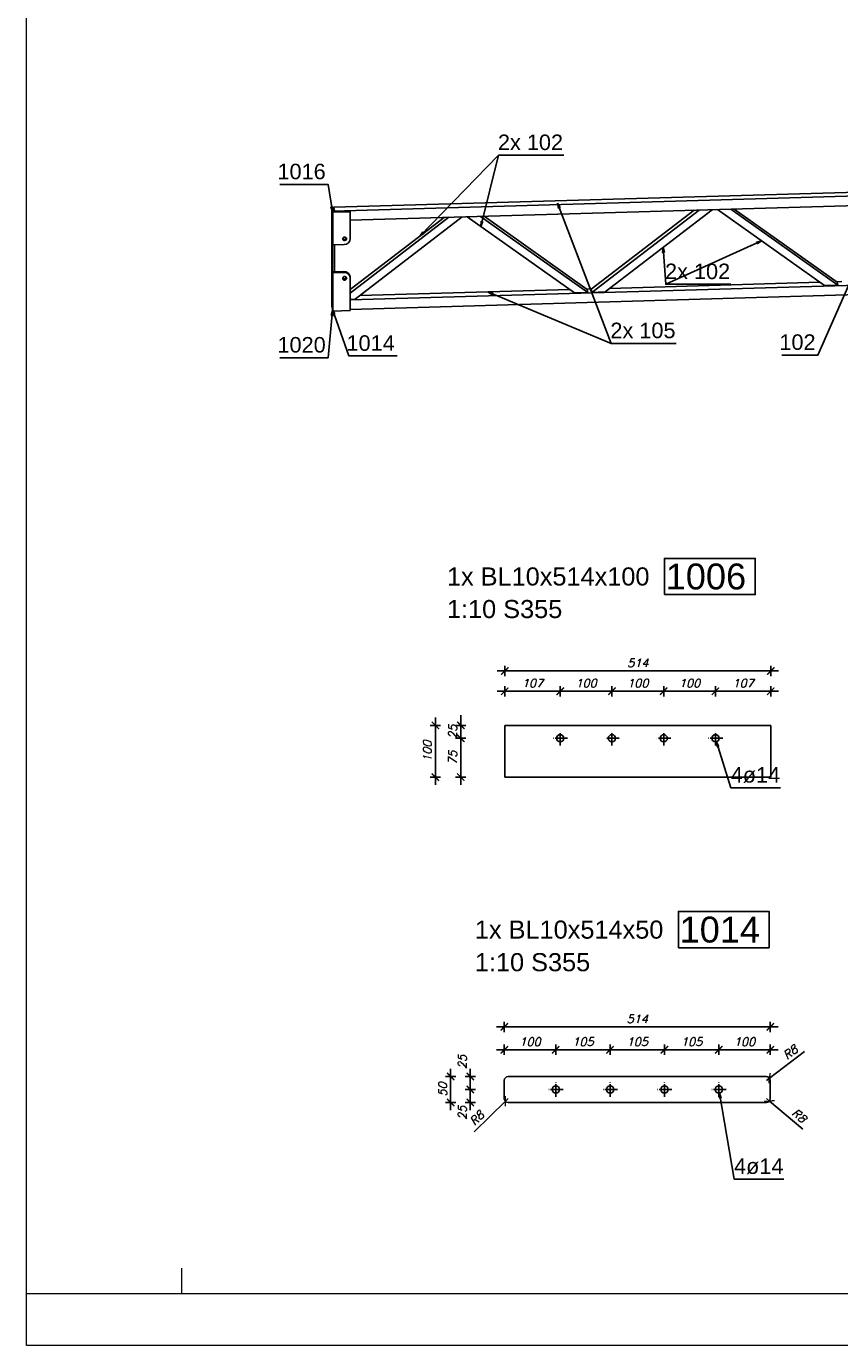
# Model space of a CAD drawing. Header units: millimetres. Extents: x 1814 to 94182, y 11562 to 49454.
# Tile 286 of 656: x 22008 to 22401, y 20272 to 20910. Entities that reach past the tile are written whole.
import ezdxf

# ---------------------------------------------------------------- set-up
doc = ezdxf.new("R2010")
doc.units = ezdxf.units.MM
doc.linetypes.add('ACAD_ISO04W100', pattern=[30, 24, -3, 0, -3])
doc.layers.add('pomoc', color=210, linetype='Continuous', lineweight=9, plot=False)
doc.layers.add('ramka', color=84, linetype='Continuous', lineweight=15)
doc.layers.add('wymiar', color=135, linetype='Continuous', lineweight=9)
doc.styles.add('ARIAL', font='arial.ttf')
doc.styles.add('WYMIARY', font='simplex.shx', dxfattribs={"oblique": 15})
doc.dimstyles.new('1--10', dxfattribs={"dimscale": 25, "dimtxt": 0.16, "dimasz": 0.2, "dimexe": 0.1, "dimexo": 0.1, "dimgap": 0.075, "dimtad": 1, "dimdec": 0, "dimlfac": 4, "dimrnd": 0.01, "dimzin": 9, "dimtxsty": 'WYMIARY', "dimblk": 'ARCHTICK', "dimcen": 0.2, "dimdle": 0.15, "dimadec": 1, "dimazin": 1, "dimtfac": 1, "dimtdec": 0, "dimtix": 1, "dimtmove": 2, "dimatfit": 3, "dimldrblk": 'ARCHTICK', "dimfxl": 0, "dimarcsym": 0})

# ---------------------------------------------------------------- blocks, each defined once
blk = doc.blocks.new('_ARCHTICK')
at = {"color": 0, "linetype": 'ByBlock', "lineweight": -2}
blk.add_solid([(0.4, 0.31), (0.31, 0.4), (-0.31, -0.4), (-0.4, -0.31)], dxfattribs=at)
blk = doc.blocks.new('*D2280')
at = {"layer": 'Defpoints', "color": 0}
for p in [(22265.93, 20588.29), (22239.18, 20571.79), (22265.93, 20569.04)]:
    blk.add_point(p, dxfattribs=at)
at = {"layer": 'wymiar', "color": 0, "lineweight": -2}
for p, q in [((22239.18, 20585.79), (22239.18, 20590.79)), ((22265.93, 20585.79), (22265.93, 20590.79)), ((22235.43, 20588.29), (22269.68, 20588.29))]:
    blk.add_line(p, q, dxfattribs=at)
at = {"layer": 'wymiar', "color": 0, "lineweight": -2, "xscale": 5, "yscale": 5, "zscale": 5, "rotation": 180}
blk.add_blockref('_ARCHTICK', (22239.18, 20588.29), dxfattribs=at)
at = {"layer": 'wymiar', "color": 0, "lineweight": -2, "xscale": 5, "yscale": 5, "zscale": 5}
blk.add_blockref('_ARCHTICK', (22265.93, 20588.29), dxfattribs=at)
at = {"layer": 'wymiar', "color": 0, "insert": (22252.56, 20592.17), "char_height": 4, "attachment_point": 5, "style": 'WYMIARY'}
blk.add_mtext('107', dxfattribs=at)
blk = doc.blocks.new('*D2281')
at = {"layer": 'Defpoints', "color": 0}
for p in [(22290.93, 20588.29), (22265.93, 20569.04), (22290.93, 20562.04)]:
    blk.add_point(p, dxfattribs=at)
at = {"layer": 'wymiar', "color": 0, "lineweight": -2}
for p, q in [((22265.93, 20585.79), (22265.93, 20590.79)), ((22290.93, 20585.79), (22290.93, 20590.79)), ((22262.18, 20588.29), (22294.68, 20588.29))]:
    blk.add_line(p, q, dxfattribs=at)
at = {"layer": 'wymiar', "color": 0, "lineweight": -2, "xscale": 5, "yscale": 5, "zscale": 5, "rotation": 180}
blk.add_blockref('_ARCHTICK', (22265.93, 20588.29), dxfattribs=at)
at = {"layer": 'wymiar', "color": 0, "lineweight": -2, "xscale": 5, "yscale": 5, "zscale": 5}
blk.add_blockref('_ARCHTICK', (22290.93, 20588.29), dxfattribs=at)
at = {"layer": 'wymiar', "color": 0, "insert": (22278.43, 20592.17), "char_height": 4, "attachment_point": 5, "style": 'WYMIARY'}
blk.add_mtext('100', dxfattribs=at)
blk = doc.blocks.new('*D2282')
at = {"layer": 'Defpoints', "color": 0}
for p in [(22315.93, 20588.29), (22315.93, 20565.54), (22290.93, 20562.04)]:
    blk.add_point(p, dxfattribs=at)
at = {"layer": 'wymiar', "color": 0, "lineweight": -2}
for p, q in [((22290.93, 20585.79), (22290.93, 20590.79)), ((22315.93, 20585.79), (22315.93, 20590.79)), ((22287.18, 20588.29), (22319.68, 20588.29))]:
    blk.add_line(p, q, dxfattribs=at)
at = {"layer": 'wymiar', "color": 0, "lineweight": -2, "xscale": 5, "yscale": 5, "zscale": 5, "rotation": 180}
blk.add_blockref('_ARCHTICK', (22290.93, 20588.29), dxfattribs=at)
at = {"layer": 'wymiar', "color": 0, "lineweight": -2, "xscale": 5, "yscale": 5, "zscale": 5}
blk.add_blockref('_ARCHTICK', (22315.93, 20588.29), dxfattribs=at)
at = {"layer": 'wymiar', "color": 0, "insert": (22303.43, 20592.17), "char_height": 4, "attachment_point": 5, "style": 'WYMIARY'}
blk.add_mtext('100', dxfattribs=at)
blk = doc.blocks.new('*D2283')
at = {"layer": 'Defpoints', "color": 0}
for p in [(22340.93, 20588.29), (22315.93, 20565.54), (22340.93, 20565.54)]:
    blk.add_point(p, dxfattribs=at)
at = {"layer": 'wymiar', "color": 0, "lineweight": -2}
for p, q in [((22315.93, 20585.79), (22315.93, 20590.79)), ((22340.93, 20585.79), (22340.93, 20590.79)), ((22312.18, 20588.29), (22344.68, 20588.29))]:
    blk.add_line(p, q, dxfattribs=at)
at = {"layer": 'wymiar', "color": 0, "lineweight": -2, "xscale": 5, "yscale": 5, "zscale": 5, "rotation": 180}
blk.add_blockref('_ARCHTICK', (22315.93, 20588.29), dxfattribs=at)
at = {"layer": 'wymiar', "color": 0, "lineweight": -2, "xscale": 5, "yscale": 5, "zscale": 5}
blk.add_blockref('_ARCHTICK', (22340.93, 20588.29), dxfattribs=at)
at = {"layer": 'wymiar', "color": 0, "insert": (22328.43, 20592.17), "char_height": 4, "attachment_point": 5, "style": 'WYMIARY'}
blk.add_mtext('100', dxfattribs=at)
blk = doc.blocks.new('*D2284')
at = {"layer": 'Defpoints', "color": 0}
for p in [(22367.68, 20588.29), (22367.68, 20571.79), (22340.93, 20565.54)]:
    blk.add_point(p, dxfattribs=at)
at = {"layer": 'wymiar', "color": 0, "lineweight": -2}
for p, q in [((22340.93, 20585.79), (22340.93, 20590.79)), ((22367.68, 20585.79), (22367.68, 20590.79)), ((22337.18, 20588.29), (22371.43, 20588.29))]:
    blk.add_line(p, q, dxfattribs=at)
at = {"layer": 'wymiar', "color": 0, "lineweight": -2, "xscale": 5, "yscale": 5, "zscale": 5, "rotation": 180}
blk.add_blockref('_ARCHTICK', (22340.93, 20588.29), dxfattribs=at)
at = {"layer": 'wymiar', "color": 0, "lineweight": -2, "xscale": 5, "yscale": 5, "zscale": 5}
blk.add_blockref('_ARCHTICK', (22367.68, 20588.29), dxfattribs=at)
at = {"layer": 'wymiar', "color": 0, "insert": (22354.3, 20592.17), "char_height": 4, "attachment_point": 5, "style": 'WYMIARY'}
blk.add_mtext('107', dxfattribs=at)
blk = doc.blocks.new('*D2285')
at = {"layer": 'Defpoints', "color": 0}
for p in [(22367.68, 20598.06), (22239.18, 20571.79), (22367.68, 20571.79)]:
    blk.add_point(p, dxfattribs=at)
at = {"layer": 'wymiar', "color": 0, "lineweight": -2}
for p, q in [((22235.43, 20598.06), (22371.43, 20598.06)), ((22239.18, 20595.56), (22239.18, 20600.56)), ((22367.68, 20595.56), (22367.68, 20600.56))]:
    blk.add_line(p, q, dxfattribs=at)
at = {"layer": 'wymiar', "color": 0, "lineweight": -2, "xscale": 5, "yscale": 5, "zscale": 5, "rotation": 180}
blk.add_blockref('_ARCHTICK', (22239.18, 20598.06), dxfattribs=at)
at = {"layer": 'wymiar', "color": 0, "lineweight": -2, "xscale": 5, "yscale": 5, "zscale": 5}
blk.add_blockref('_ARCHTICK', (22367.68, 20598.06), dxfattribs=at)
at = {"layer": 'wymiar', "color": 0, "insert": (22303.43, 20601.94), "char_height": 4, "attachment_point": 5, "style": 'WYMIARY'}
blk.add_mtext('514', dxfattribs=at)
blk = doc.blocks.new('*D2286')
at = {"layer": 'Defpoints', "color": 0}
for p in [(22217.89, 20565.54), (22262.43, 20565.54), (22239.18, 20546.79)]:
    blk.add_point(p, dxfattribs=at)
at = {"layer": 'wymiar', "color": 0, "lineweight": -2}
for p, q in [((22220.39, 20565.54), (22215.39, 20565.54)), ((22217.89, 20543.04), (22217.89, 20569.29)), ((22220.39, 20546.79), (22215.39, 20546.79))]:
    blk.add_line(p, q, dxfattribs=at)
at = {"layer": 'wymiar', "color": 0, "lineweight": -2, "xscale": 5, "yscale": 5, "zscale": 5}
for p, rotation in [((22217.89, 20565.54), 90), ((22217.89, 20546.79), 270)]:
    blk.add_blockref('_ARCHTICK', p, dxfattribs=dict(at, rotation=rotation))
at = {"layer": 'wymiar', "color": 0, "insert": (22214.02, 20556.16), "char_height": 4, "attachment_point": 5, "rotation": 90, "style": 'WYMIARY'}
blk.add_mtext('75', dxfattribs=at)
blk = doc.blocks.new('*D2287')
at = {"layer": 'Defpoints', "color": 0}
for p in [(22217.89, 20571.79), (22239.18, 20571.79), (22262.43, 20565.54)]:
    blk.add_point(p, dxfattribs=at)
at = {"layer": 'wymiar', "color": 0, "lineweight": -2}
for p, q in [((22217.89, 20571.79), (22217.89, 20576.79)), ((22220.39, 20571.79), (22215.39, 20571.79)), ((22217.89, 20565.54), (22217.89, 20571.79)), ((22220.39, 20565.54), (22215.39, 20565.54)), ((22217.89, 20565.54), (22217.89, 20560.54))]:
    blk.add_line(p, q, dxfattribs=at)
at = {"layer": 'wymiar', "color": 0, "lineweight": -2, "xscale": 5, "yscale": 5, "zscale": 5}
for p, rotation in [((22217.89, 20571.79), 270), ((22217.89, 20565.54), 90)]:
    blk.add_blockref('_ARCHTICK', p, dxfattribs=dict(at, rotation=rotation))
at = {"layer": 'wymiar', "color": 0, "insert": (22214.02, 20568.66), "char_height": 4, "attachment_point": 5, "rotation": 90, "style": 'WYMIARY'}
blk.add_mtext('25', dxfattribs=at)
blk = doc.blocks.new('*D2288')
at = {"layer": 'Defpoints', "color": 0}
for p in [(22239.18, 20571.79), (22205.62, 20546.79), (22239.18, 20546.79)]:
    blk.add_point(p, dxfattribs=at)
at = {"layer": 'wymiar', "color": 0, "lineweight": -2}
for p, q in [((22208.12, 20571.79), (22203.12, 20571.79)), ((22205.62, 20575.54), (22205.62, 20543.04)), ((22208.12, 20546.79), (22203.12, 20546.79))]:
    blk.add_line(p, q, dxfattribs=at)
at = {"layer": 'wymiar', "color": 0, "lineweight": -2, "xscale": 5, "yscale": 5, "zscale": 5}
for p, rotation in [((22205.62, 20571.79), 90), ((22205.62, 20546.79), 270)]:
    blk.add_blockref('_ARCHTICK', p, dxfattribs=dict(at, rotation=rotation))
at = {"layer": 'wymiar', "color": 0, "insert": (22201.74, 20559.29), "char_height": 4, "attachment_point": 5, "rotation": 90, "style": 'WYMIARY'}
blk.add_mtext('100', dxfattribs=at)
blk = doc.blocks.new('*D2289')
at = {"layer": 'Defpoints', "color": 0}
for p in [(22263.79, 20415.02), (22238.92, 20395.84), (22263.79, 20395.84)]:
    blk.add_point(p, dxfattribs=at)
at = {"layer": 'wymiar', "color": 0, "lineweight": -2}
for p, q in [((22238.92, 20412.52), (22238.92, 20417.52)), ((22263.79, 20412.52), (22263.79, 20417.52)), ((22235.17, 20415.02), (22267.54, 20415.02))]:
    blk.add_line(p, q, dxfattribs=at)
at = {"layer": 'wymiar', "color": 0, "lineweight": -2, "xscale": 5, "yscale": 5, "zscale": 5, "rotation": 180}
blk.add_blockref('_ARCHTICK', (22238.92, 20415.02), dxfattribs=at)
at = {"layer": 'wymiar', "color": 0, "lineweight": -2, "xscale": 5, "yscale": 5, "zscale": 5}
blk.add_blockref('_ARCHTICK', (22263.79, 20415.02), dxfattribs=at)
at = {"layer": 'wymiar', "color": 0, "insert": (22251.35, 20418.89), "char_height": 4, "attachment_point": 5, "style": 'WYMIARY'}
blk.add_mtext('100', dxfattribs=at)
blk = doc.blocks.new('*D2290')
at = {"layer": 'Defpoints', "color": 0}
for p in [(22290.04, 20415.02), (22263.79, 20395.84), (22290.04, 20395.84)]:
    blk.add_point(p, dxfattribs=at)
at = {"layer": 'wymiar', "color": 0, "lineweight": -2}
for p, q in [((22263.79, 20412.52), (22263.79, 20417.52)), ((22290.04, 20412.52), (22290.04, 20417.52)), ((22260.04, 20415.02), (22293.79, 20415.02))]:
    blk.add_line(p, q, dxfattribs=at)
at = {"layer": 'wymiar', "color": 0, "lineweight": -2, "xscale": 5, "yscale": 5, "zscale": 5, "rotation": 180}
blk.add_blockref('_ARCHTICK', (22263.79, 20415.02), dxfattribs=at)
at = {"layer": 'wymiar', "color": 0, "lineweight": -2, "xscale": 5, "yscale": 5, "zscale": 5}
blk.add_blockref('_ARCHTICK', (22290.04, 20415.02), dxfattribs=at)
at = {"layer": 'wymiar', "color": 0, "insert": (22276.92, 20418.89), "char_height": 4, "attachment_point": 5, "style": 'WYMIARY'}
blk.add_mtext('105', dxfattribs=at)
blk = doc.blocks.new('*D2291')
at = {"layer": 'Defpoints', "color": 0}
for p in [(22316.29, 20415.02), (22290.04, 20395.84), (22316.29, 20395.84)]:
    blk.add_point(p, dxfattribs=at)
at = {"layer": 'wymiar', "color": 0, "lineweight": -2}
for p, q in [((22290.04, 20412.52), (22290.04, 20417.52)), ((22316.29, 20412.52), (22316.29, 20417.52)), ((22286.29, 20415.02), (22320.04, 20415.02))]:
    blk.add_line(p, q, dxfattribs=at)
at = {"layer": 'wymiar', "color": 0, "lineweight": -2, "xscale": 5, "yscale": 5, "zscale": 5, "rotation": 180}
blk.add_blockref('_ARCHTICK', (22290.04, 20415.02), dxfattribs=at)
at = {"layer": 'wymiar', "color": 0, "lineweight": -2, "xscale": 5, "yscale": 5, "zscale": 5}
blk.add_blockref('_ARCHTICK', (22316.29, 20415.02), dxfattribs=at)
at = {"layer": 'wymiar', "color": 0, "insert": (22303.17, 20418.89), "char_height": 4, "attachment_point": 5, "style": 'WYMIARY'}
blk.add_mtext('105', dxfattribs=at)
blk = doc.blocks.new('*D2292')
at = {"layer": 'Defpoints', "color": 0}
for p in [(22342.54, 20415.02), (22316.29, 20395.84), (22342.54, 20395.84)]:
    blk.add_point(p, dxfattribs=at)
at = {"layer": 'wymiar', "color": 0, "lineweight": -2}
for p, q in [((22316.29, 20412.52), (22316.29, 20417.52)), ((22342.54, 20412.52), (22342.54, 20417.52)), ((22312.54, 20415.02), (22346.29, 20415.02))]:
    blk.add_line(p, q, dxfattribs=at)
at = {"layer": 'wymiar', "color": 0, "lineweight": -2, "xscale": 5, "yscale": 5, "zscale": 5, "rotation": 180}
blk.add_blockref('_ARCHTICK', (22316.29, 20415.02), dxfattribs=at)
at = {"layer": 'wymiar', "color": 0, "lineweight": -2, "xscale": 5, "yscale": 5, "zscale": 5}
blk.add_blockref('_ARCHTICK', (22342.54, 20415.02), dxfattribs=at)
at = {"layer": 'wymiar', "color": 0, "insert": (22329.41, 20418.89), "char_height": 4, "attachment_point": 5, "style": 'WYMIARY'}
blk.add_mtext('105', dxfattribs=at)
blk = doc.blocks.new('*D2293')
at = {"layer": 'Defpoints', "color": 0}
for p in [(22367.41, 20415.02), (22342.54, 20395.84), (22367.41, 20395.84)]:
    blk.add_point(p, dxfattribs=at)
at = {"layer": 'wymiar', "color": 0, "lineweight": -2}
for p, q in [((22342.54, 20412.52), (22342.54, 20417.52)), ((22367.41, 20412.52), (22367.41, 20417.52)), ((22338.79, 20415.02), (22371.16, 20415.02))]:
    blk.add_line(p, q, dxfattribs=at)
at = {"layer": 'wymiar', "color": 0, "lineweight": -2, "xscale": 5, "yscale": 5, "zscale": 5, "rotation": 180}
blk.add_blockref('_ARCHTICK', (22342.54, 20415.02), dxfattribs=at)
at = {"layer": 'wymiar', "color": 0, "lineweight": -2, "xscale": 5, "yscale": 5, "zscale": 5}
blk.add_blockref('_ARCHTICK', (22367.41, 20415.02), dxfattribs=at)
at = {"layer": 'wymiar', "color": 0, "insert": (22354.98, 20418.89), "char_height": 4, "attachment_point": 5, "style": 'WYMIARY'}
blk.add_mtext('100', dxfattribs=at)
blk = doc.blocks.new('*D2294')
at = {"layer": 'Defpoints', "color": 0}
for p in [(22367.41, 20426.08), (22238.92, 20395.84), (22367.41, 20395.84)]:
    blk.add_point(p, dxfattribs=at)
at = {"layer": 'wymiar', "color": 0, "lineweight": -2}
for p, q in [((22235.17, 20426.08), (22371.16, 20426.08)), ((22238.92, 20423.58), (22238.92, 20428.58)), ((22367.41, 20423.58), (22367.41, 20428.58))]:
    blk.add_line(p, q, dxfattribs=at)
at = {"layer": 'wymiar', "color": 0, "lineweight": -2, "xscale": 5, "yscale": 5, "zscale": 5, "rotation": 180}
blk.add_blockref('_ARCHTICK', (22238.92, 20426.08), dxfattribs=at)
at = {"layer": 'wymiar', "color": 0, "lineweight": -2, "xscale": 5, "yscale": 5, "zscale": 5}
blk.add_blockref('_ARCHTICK', (22367.41, 20426.08), dxfattribs=at)
at = {"layer": 'wymiar', "color": 0, "insert": (22303.17, 20429.95), "char_height": 4, "attachment_point": 5, "style": 'WYMIARY'}
blk.add_mtext('514', dxfattribs=at)
blk = doc.blocks.new('*D2295')
at = {"layer": 'Defpoints', "color": 0}
for p in [(22240.79, 20402.09), (22222.51, 20395.84), (22263.79, 20395.84)]:
    blk.add_point(p, dxfattribs=at)
at = {"layer": 'wymiar', "color": 0, "lineweight": -2}
for p, q in [((22222.51, 20405.84), (22222.51, 20392.09)), ((22225.01, 20402.09), (22220.01, 20402.09)), ((22225.01, 20395.84), (22220.01, 20395.84))]:
    blk.add_line(p, q, dxfattribs=at)
at = {"layer": 'wymiar', "color": 0, "lineweight": -2, "xscale": 5, "yscale": 5, "zscale": 5}
for p, rotation in [((22222.51, 20402.09), 90), ((22222.51, 20395.84), 270)]:
    blk.add_blockref('_ARCHTICK', p, dxfattribs=dict(at, rotation=rotation))
at = {"layer": 'wymiar', "color": 0, "insert": (22218.63, 20409.13), "char_height": 4, "attachment_point": 5, "rotation": 90, "style": 'WYMIARY'}
blk.add_mtext('25', dxfattribs=at)
blk = doc.blocks.new('*D2296')
at = {"layer": 'Defpoints', "color": 0}
for p in [(22263.79, 20395.84), (22222.51, 20389.59), (22240.79, 20389.59)]:
    blk.add_point(p, dxfattribs=at)
at = {"layer": 'wymiar', "color": 0, "lineweight": -2}
for p, q in [((22222.51, 20399.59), (22222.51, 20385.84)), ((22225.01, 20395.84), (22220.01, 20395.84)), ((22225.01, 20389.59), (22220.01, 20389.59))]:
    blk.add_line(p, q, dxfattribs=at)
at = {"layer": 'wymiar', "color": 0, "lineweight": -2, "xscale": 5, "yscale": 5, "zscale": 5}
for p, rotation in [((22222.51, 20395.84), 90), ((22222.51, 20389.59), 270)]:
    blk.add_blockref('_ARCHTICK', p, dxfattribs=dict(at, rotation=rotation))
at = {"layer": 'wymiar', "color": 0, "insert": (22218.63, 20384.56), "char_height": 4, "attachment_point": 5, "rotation": 90, "style": 'WYMIARY'}
blk.add_mtext('25', dxfattribs=at)
blk = doc.blocks.new('*D2297')
at = {"layer": 'Defpoints', "color": 0}
for p in [(22240.79, 20402.09), (22213.01, 20389.59), (22240.79, 20389.59)]:
    blk.add_point(p, dxfattribs=at)
at = {"layer": 'wymiar', "color": 0, "lineweight": -2}
for p, q in [((22213.01, 20405.84), (22213.01, 20385.84)), ((22215.51, 20402.09), (22210.51, 20402.09)), ((22215.51, 20389.59), (22210.51, 20389.59))]:
    blk.add_line(p, q, dxfattribs=at)
at = {"layer": 'wymiar', "color": 0, "lineweight": -2, "xscale": 5, "yscale": 5, "zscale": 5}
for p, rotation in [((22213.01, 20402.09), 90), ((22213.01, 20389.59), 270)]:
    blk.add_blockref('_ARCHTICK', p, dxfattribs=dict(at, rotation=rotation))
at = {"layer": 'wymiar', "color": 0, "insert": (22209.13, 20395.84), "char_height": 4, "attachment_point": 5, "rotation": 90, "style": 'WYMIARY'}
blk.add_mtext('50', dxfattribs=at)
blk = doc.blocks.new('*D2339')
at = {"layer": 'Defpoints', "color": 0}
for p in [(22365.54, 20400.22), (22367.03, 20401.35)]:
    blk.add_point(p, dxfattribs=at)
at = {"layer": 'wymiar', "color": 0, "lineweight": -2}
for p in [(22383.89, 20414.12), (22365.54, 20400.22)]:
    blk.add_line(p, (22367.03, 20401.35), dxfattribs=at)
at = {"layer": 'wymiar', "color": 0, "lineweight": -2, "xscale": 5, "yscale": 5, "zscale": 5, "rotation": 217.1559871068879}
blk.add_blockref('_ARCHTICK', (22367.03, 20401.35), dxfattribs=at)
at = {"layer": 'wymiar', "color": 0, "insert": (22377.1, 20413.85), "char_height": 4, "attachment_point": 5, "rotation": 37.15599, "style": 'WYMIARY'}
blk.add_mtext('R8', dxfattribs=at)
blk = doc.blocks.new('*D2340')
at = {"layer": 'Defpoints', "color": 0}
for p in [(22365.54, 20391.47), (22366.97, 20390.26)]:
    blk.add_point(p, dxfattribs=at)
at = {"layer": 'wymiar', "color": 0, "lineweight": -2}
for p in [(22365.54, 20391.47), (22383.16, 20376.65)]:
    blk.add_line(p, (22366.97, 20390.26), dxfattribs=at)
at = {"layer": 'wymiar', "color": 0, "lineweight": -2, "xscale": 5, "yscale": 5, "zscale": 5, "rotation": 139.9388709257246}
blk.add_blockref('_ARCHTICK', (22366.97, 20390.26), dxfattribs=at)
at = {"layer": 'wymiar', "color": 0, "insert": (22381.39, 20383.21), "char_height": 4, "attachment_point": 5, "rotation": 319.93887, "style": 'WYMIARY'}
blk.add_mtext('R8', dxfattribs=at)
blk = doc.blocks.new('*D2341')
at = {"layer": 'Defpoints', "color": 0}
for p in [(22240.79, 20391.47), (22239.46, 20390.15)]:
    blk.add_point(p, dxfattribs=at)
at = {"layer": 'wymiar', "color": 0, "lineweight": -2}
for p in [(22240.79, 20391.47), (22224.39, 20375.31)]:
    blk.add_line(p, (22239.46, 20390.15), dxfattribs=at)
at = {"layer": 'wymiar', "color": 0, "lineweight": -2, "xscale": 5, "yscale": 5, "zscale": 5, "rotation": 44.56985634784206}
blk.add_blockref('_ARCHTICK', (22239.46, 20390.15), dxfattribs=at)
at = {"layer": 'wymiar', "color": 0, "insert": (22225.64, 20381.99), "char_height": 4, "attachment_point": 5, "rotation": 44.56986, "style": 'WYMIARY'}
blk.add_mtext('R8', dxfattribs=at)

msp = doc.modelspace()

# ---------------------------------------------------------------- linework, layer by layer
at = {"color": 145, "linetype": 'Continuous', "ltscale": 0.25}
for p, q in [((23222.279, 20853.059), (22156.556, 20822.155)), ((22472.194, 20829.449), (22161.681, 20820.444)), ((22155.559, 20821.429), (22155.559, 20775.086)), ((22156.614, 20821.878), (22155.617, 20821.849)), ((22155.89, 20820.555), (22155.617, 20821.849)), ((22155.89, 20820.555), (22156.887, 20820.584)), ((22155.949, 20773.238), (22155.949, 20819.582)), ((22161.681, 20820.444), (22155.95, 20820.278)), ((22156.067, 20819.724), (22155.95, 20820.278)), ((22155.95, 20820.278), (22155.95, 20804.495)), ((22164.541, 20819.97), (22156.067, 20819.724)), ((22156.067, 20819.724), (22156.067, 20803.941)), ((22156.556, 20822.155), (22156.753, 20821.218)), ((22156.556, 20822.155), (22156.556, 20821.876)), ((22156.887, 20820.584), (22156.614, 20821.878)), ((22156.753, 20821.218), (22156.887, 20820.584)), ((22156.887, 20820.584), (22156.946, 20820.307)), ((22164.541, 20819.97), (22164.424, 20820.524)), ((22164.541, 20815.884), (22456.523, 20824.351)), ((22164.541, 20806.973), (22164.541, 20819.97)), ((22330.657, 20820.701), (22280.929, 20782.483)), ((22332.98, 20820.768), (22281.241, 20781.004)), ((22287.655, 20781.19), (22339.393, 20820.954)), ((22341.89, 20821.027), (22393.629, 20784.263)), ((22400.042, 20784.449), (22348.304, 20821.212)), ((22399.73, 20785.928), (22350.003, 20821.262)), ((22212.151, 20817.264), (22164.541, 20780.673)), ((22209.828, 20817.197), (22164.541, 20782.391)), ((22166.826, 20777.687), (22218.565, 20817.45)), ((22221.061, 20817.523), (22272.8, 20780.76)), ((22227.475, 20817.709), (22279.214, 20780.946)), ((22278.902, 20782.424), (22229.174, 20817.758)), ((22155.95, 20804.495), (22156.067, 20803.941)), ((22156.067, 20803.941), (22161.55, 20804.1)), ((22156.946, 20790.977), (22156.946, 20803.966)), ((22161.433, 20791.108), (22155.95, 20790.949)), ((22156.067, 20790.394), (22155.95, 20790.949)), ((22155.95, 20790.949), (22155.95, 20772.541)), ((22161.55, 20790.553), (22156.067, 20790.394)), ((22156.067, 20790.394), (22156.067, 20771.987)), ((22161.55, 20790.553), (22161.433, 20791.108)), ((22164.541, 20787.854), (22164.424, 20788.408)), ((22164.541, 20772.233), (22164.541, 20787.854)), ((22456.523, 20785.901), (22164.541, 20777.434)), ((22164.541, 20772.791), (22456.523, 20781.258)), ((22270.538, 20782.367), (22169.089, 20779.425)), ((22272.8, 20780.76), (22279.214, 20780.946)), ((22281.18, 20782.676), (22278.651, 20782.602)), ((22279.214, 20780.946), (22278.902, 20782.424)), ((22280.929, 20782.483), (22281.241, 20781.004)), ((22281.241, 20781.004), (22287.655, 20781.19)), ((22391.366, 20785.871), (22289.917, 20782.929)), ((22393.629, 20784.263), (22400.042, 20784.449)), ((22402.009, 20786.18), (22399.479, 20786.106)), ((22400.042, 20784.449), (22399.73, 20785.928)), ((22155.617, 20774.112), (22155.89, 20772.819)), ((22164.541, 20777.62), (22166.826, 20777.687)), ((22155.89, 20772.819), (22155.95, 20772.82)), ((22155.95, 20772.541), (22156.067, 20771.987)), ((22156.067, 20771.987), (22164.541, 20772.233)), ((22367.679, 20571.786), (22239.181, 20571.786)), ((22239.181, 20571.786), (22239.181, 20546.787)), ((22367.679, 20546.787), (22367.679, 20571.786)), ((22239.181, 20546.787), (22367.679, 20546.787)), ((22238.917, 20400.219), (22238.917, 20391.469)), ((22365.539, 20402.094), (22240.792, 20402.094)), ((22367.414, 20391.469), (22367.414, 20400.219)), ((22240.792, 20389.594), (22365.539, 20389.594))]:
    msp.add_line(p, q, dxfattribs=at)
at = {"color": 7}
for p, q in [((22227.583, 20812.889), (22236.154, 20847.266)), ((22264.566, 20824.078), (22290.491, 20756.361)), ((22315.671, 20802.723), (22316.876, 20784.899))]:
    msp.add_line(p, q, dxfattribs=at)
at = {"color": 0, "linetype": 'ByBlock', "lineweight": -2}
for p, q in [((22156.006, 20822.535, 7201.84), (22155.184, 20822.398, 7201.84)), ((22156.008, 20820.001, 7201.84), (22155.184, 20822.398, 7201.84)), ((22156.006, 20822.535, 7201.84), (22156.008, 20820.001, 7201.84)), ((22265.071, 20821.594, 7201.84), (22264.566, 20824.078, 7201.84)), ((22264.566, 20824.078, 7201.84), (22265.849, 20821.892, 7201.84)), ((22265.071, 20821.594, 7201.84), (22265.849, 20821.892, 7201.84)), ((22227.583, 20812.889, 7201.84), (22227.783, 20815.415, 7201.84)), ((22228.592, 20815.214, 7201.84), (22227.583, 20812.889, 7201.84)), ((22228.592, 20815.214, 7201.84), (22227.783, 20815.415, 7201.84)), ((22198.102, 20808.185, 7201.84), (22199.547, 20810.266, 7201.84)), ((22200.144, 20809.685, 7201.84), (22198.102, 20808.185, 7201.84)), ((22200.144, 20809.685, 7201.84), (22199.547, 20810.266, 7201.84)), ((22360.78, 20805.213, 7201.84), (22363.23, 20805.863, 7201.84)), ((22363.23, 20805.863, 7201.84), (22361.124, 20804.454, 7201.84)), ((22315.424, 20800.2, 7201.84), (22315.671, 20802.723, 7201.84)), ((22315.424, 20800.2, 7201.84), (22316.256, 20800.256, 7201.84)), ((22315.671, 20802.723, 7201.84), (22316.256, 20800.256, 7201.84)), ((22360.78, 20805.213, 7201.84), (22361.124, 20804.454, 7201.84)), ((22233.042, 20779.871, 7201.84), (22230.895, 20781.218, 7201.84)), ((22230.895, 20781.218, 7201.84), (22233.362, 20780.64, 7201.84)), ((22233.042, 20779.871, 7201.84), (22233.362, 20780.64, 7201.84)), ((22155.353, 20769.816, 7201.84), (22156.008, 20772.264, 7201.84)), ((22155.353, 20769.816, 7201.84), (22156.183, 20769.736, 7201.84)), ((22156.357, 20770.299, 7201.84), (22155.922, 20772.796, 7201.84)), ((22155.922, 20772.796, 7201.84), (22157.143, 20770.575, 7201.84)), ((22156.008, 20772.264, 7201.84), (22156.183, 20769.736, 7201.84)), ((22156.357, 20770.299, 7201.84), (22157.143, 20770.575, 7201.84)), ((22341.804, 20561.357, 40174.856), (22341.453, 20563.867, 40174.856)), ((22341.453, 20563.867, 40174.856), (22342.6, 20561.606, 40174.856)), ((22341.804, 20561.357, 40174.856), (22342.6, 20561.606, 40174.856)), ((22342.855, 20391.585, 9552.073), (22342.838, 20394.119, 9552.073)), ((22342.838, 20394.119, 9552.073), (22343.676, 20391.727, 9552.073)), ((22342.855, 20391.585, 9552.073), (22343.676, 20391.727, 9552.073))]:
    msp.add_line(p, q, dxfattribs=at)
at = {"color": 10, "linetype": 'ACAD_ISO04W100', "ltscale": 0.25}
for p, q in [((22269.431, 20565.537), (22262.431, 20565.537)), ((22269.431, 20565.537), (22262.431, 20565.537)), ((22265.931, 20562.037), (22265.931, 20569.036)), ((22265.931, 20562.037), (22265.931, 20569.036)), ((22265.931, 20565.537), (22265.931, 20565.537)), ((22294.43, 20565.537), (22287.431, 20565.537)), ((22294.43, 20565.537), (22287.431, 20565.537)), ((22290.93, 20562.037), (22290.93, 20569.036)), ((22290.93, 20562.037), (22290.93, 20569.036)), ((22290.93, 20565.537), (22290.93, 20565.537)), ((22319.43, 20565.537), (22312.43, 20565.537)), ((22319.43, 20565.537), (22312.43, 20565.537)), ((22315.93, 20562.037), (22315.93, 20569.036)), ((22315.93, 20562.037), (22315.93, 20569.036)), ((22315.93, 20565.537), (22315.93, 20565.537)), ((22344.429, 20565.537), (22337.43, 20565.537)), ((22344.429, 20565.537), (22337.43, 20565.537)), ((22340.929, 20562.037), (22340.929, 20569.036)), ((22340.929, 20562.037), (22340.929, 20569.036)), ((22340.929, 20565.537), (22340.929, 20565.537)), ((22263.791, 20392.344), (22263.791, 20399.344)), ((22263.791, 20392.344), (22263.791, 20399.344)), ((22290.041, 20392.344), (22290.041, 20399.344)), ((22290.041, 20392.344), (22290.041, 20399.344)), ((22316.29, 20392.344), (22316.29, 20399.344)), ((22316.29, 20392.344), (22316.29, 20399.344)), ((22342.54, 20392.344), (22342.54, 20399.344)), ((22342.54, 20392.344), (22342.54, 20399.344)), ((22267.291, 20395.844), (22260.291, 20395.844)), ((22267.291, 20395.844), (22260.291, 20395.844)), ((22263.791, 20395.844), (22263.791, 20395.844)), ((22293.541, 20395.844), (22286.541, 20395.844)), ((22293.541, 20395.844), (22286.541, 20395.844)), ((22290.041, 20395.844), (22290.041, 20395.844)), ((22319.79, 20395.844), (22312.79, 20395.844)), ((22319.79, 20395.844), (22312.79, 20395.844)), ((22316.29, 20395.844), (22316.29, 20395.844)), ((22346.04, 20395.844), (22339.04, 20395.844)), ((22346.04, 20395.844), (22339.04, 20395.844)), ((22342.54, 20395.844), (22342.54, 20395.844))]:
    msp.add_line(p, q, dxfattribs=at)
at = {"color": 7}
for points in [[(22198.102, 20808.185), (22236.154, 20847.266), (22267.611, 20847.266)], [(22156.008, 20820.001), (22153.804, 20833.154), (22130.497, 20833.154)], [(22363.23, 20805.863), (22316.876, 20784.899), (22348.334, 20784.899)], [(22230.895, 20781.218), (22290.491, 20756.361), (22321.948, 20756.361)], [(22405.276, 20784.601), (22390.433, 20750.711), (22372.952, 20750.711)], [(22156.008, 20772.264), (22153.804, 20749.418), (22130.497, 20749.418)], [(22155.922, 20772.796), (22163.834, 20750.258), (22187.142, 20750.258)], [(22341.453, 20563.867), (22348.429, 20541.637), (22372.31, 20541.637)], [(22342.838, 20394.119), (22350.04, 20352.558), (22373.92, 20352.558)]]:
    msp.add_lwpolyline(points, dxfattribs=at)
at = {"color": 4}
for points in [[(22316.304, 20634.985), (22360.15, 20634.985), (22360.15, 20652.485), (22316.304, 20652.485), (22316.304, 20634.985)], [(22323.003, 20464.349), (22366.849, 20464.349), (22366.849, 20481.849), (22323.003, 20481.849), (22323.003, 20464.349)]]:
    msp.add_lwpolyline(points, dxfattribs=at)
at = {"color": 145, "linetype": 'Continuous', "ltscale": 0.25, "extrusion": (-0.996954, -0.02891, 0.072429)}
for centre in [(-20160.999, 1647.742, -22689.958), (-20151.252, 1647.722, -22689.676), (-20141.504, 1647.701, -22689.394), (-20131.757, 1647.681, -22689.112)]:
    msp.add_circle(centre, 0.7, dxfattribs=at)
at = {"color": 145, "linetype": 'Continuous', "ltscale": 0.25, "extrusion": (0.077986, -0.369584, 0.925919)}
for centre in [(25980.166, 14613.736, -5961.565), (25976.226, 14596.449, -5954.513)]:
    msp.add_circle(centre, 0.9, dxfattribs=at)
at = {"color": 145, "linetype": 'Continuous', "ltscale": 0.25}
for centre in [(22265.931, 20565.537), (22290.93, 20565.537), (22315.93, 20565.537), (22340.929, 20565.537), (22263.791, 20395.844, 0), (22290.041, 20395.844, 0), (22316.29, 20395.844, 0), (22342.54, 20395.844, 0)]:
    msp.add_circle(centre, 1.75, dxfattribs=at)
at = {"color": 145, "linetype": 'Continuous', "ltscale": 0.25, "extrusion": (-0.996954, -0.02891, 0.072429)}
for centre, start, end in [((-20170.19, 1647.752, -22690.088), 158.180193, 248.180193), ((-20168.89, 1647.769, -22690.323), 68.180193, 158.180193), ((-20168.89, 1647.841, -22691.317), 126.499467, 158.180193), ((-20123.866, 1647.654, -22688.748), 248.180193, 338.180193), ((-20122.565, 1647.671, -22688.983), 338.180193, 68.180193)]:
    msp.add_arc(centre, 0.75, start, end, dxfattribs=at)
at = {"color": 145, "linetype": 'Continuous', "ltscale": 0.25, "extrusion": (-0.077986, 0.369584, -0.925919)}
for centre, start, end in [((-25980.166, 14614.26, 5961.779), 201.82021, 339.409699), ((-25976.226, 14596.973, 5954.727), 201.820212, 339.4097)]:
    msp.add_arc(centre, 0.9, start, end, dxfattribs=at)
at = {"color": 145, "linetype": 'Continuous', "ltscale": 0.25, "extrusion": (0.077986, -0.369584, 0.925919)}
for centre, start, end in [((25979.929, 14613.811, -5961.596), 258.944917, 348.944917), ((25975.981, 14597.014, -5954.744), 348.944917, 78.944917), ((25975.981, 14596.49, -5954.53), 348.944917, 78.944917)]:
    msp.add_arc(centre, 3, start, end, dxfattribs=at)
at = {"color": 145, "linetype": 'Continuous', "ltscale": 0.25}
for centre, start, end in [((22240.792, 20400.219, 0), 90, 180), ((22365.539, 20400.219, 0), 0, 90), ((22240.792, 20391.469, 0), 180, 270), ((22365.539, 20391.469, 0), 270, 0)]:
    msp.add_arc(centre, 1.875, start, end, dxfattribs=at)
at = {"layer": 'pomoc'}
msp.add_lwpolyline([(22008.067, 21322.087), (23758.067, 21322.087), (23758.067, 20272.087), (22008.067, 20272.087)], close=True, dxfattribs=at)
at = {"layer": 'ramka', "linetype": 'Continuous'}
msp.add_line((23733.067, 20297.087), (22008.067, 20297.087), dxfattribs=at)
at = {"layer": 'wymiar'}
msp.add_line((22083.067, 20309.587), (22083.067, 20297.087), dxfattribs=at)

# ---------------------------------------------------------------- texts
at = {"color": 7, "style": 'ARIAL'}
for s, p in [('2x 102', (22235.847, 20849.766)), ('1016', (22129.356, 20835.654)), ('2x 102', (22316.569, 20787.399)), ('2x 105', (22290.184, 20758.861)), ('1020', (22129.356, 20751.918)), ('1014', (22162.694, 20752.758)), ('102', (22371.811, 20753.211)), ('4ø14', (22348.296, 20544.137)), ('4ø14', (22349.907, 20355.058))]:
    msp.add_text(s, height=7.4998, dxfattribs=at).set_placement(p)
at = {"color": 30, "style": 'ARIAL'}
for s, height, p in [('1x BL10x514x100 ', 8.74982, (22211.211, 20639.36)), ('1:10 S355', 8.7498, (22211.211, 20623.611)), ('1x BL10x514x50 ', 8.74982, (22224.708, 20468.724)), ('1:10 S355', 8.7498, (22224.708, 20452.975))]:
    msp.add_text(s, height=height, dxfattribs=at).set_placement(p)
at = {"color": 4, "style": 'ARIAL'}
for s, p in [('1006', (22316.902, 20637.485)), ('1014', (22323.601, 20466.849))]:
    msp.add_text(s, height=12.4997, dxfattribs=at).set_placement(p)

# ---------------------------------------------------------------- dimensions: what is measured, and where the dimension line sits
at = {"layer": 'wymiar'}
for base, p1, p2, picture, middle in [((22367.679, 20598.065), (22239.181, 20571.786), (22367.679, 20571.786), '*D2285', (22303.43, 20601.94)), ((22265.931, 20588.292), (22239.181, 20571.786), (22265.931, 20569.036), '*D2280', (22252.556, 20592.167)), ((22290.93, 20588.292), (22265.931, 20569.036), (22290.93, 20562.037), '*D2281', (22278.431, 20592.167)), ((22315.93, 20588.292), (22290.93, 20562.037), (22315.93, 20565.537), '*D2282', (22303.43, 20592.167)), ((22340.929, 20588.292), (22315.93, 20565.537), (22340.929, 20565.537), '*D2283', (22328.43, 20592.167)), ((22367.679, 20588.292), (22340.929, 20565.537), (22367.679, 20571.786), '*D2284', (22354.304, 20592.167)), ((22367.414, 20426.079), (22238.917, 20395.844), (22367.414, 20395.844), '*D2294', (22303.165, 20429.954)), ((22263.791, 20415.02), (22238.917, 20395.844), (22263.791, 20395.844), '*D2289', (22251.354, 20418.895)), ((22290.041, 20415.02), (22263.791, 20395.844), (22290.041, 20395.844), '*D2290', (22276.916, 20418.895)), ((22316.29, 20415.02), (22290.041, 20395.844), (22316.29, 20395.844), '*D2291', (22303.165, 20418.895)), ((22342.54, 20415.02), (22316.29, 20395.844), (22342.54, 20395.844), '*D2292', (22329.415, 20418.895)), ((22367.414, 20415.02), (22342.54, 20395.844), (22367.414, 20395.844), '*D2293', (22354.977, 20418.895))]:
    dim = msp.add_linear_dim(base=base, p1=p1, p2=p2, dimstyle='1--10', dxfattribs=at)
    dim.commit()
    dim.dimension.update_dxf_attribs({"geometry": picture, "text_midpoint": middle})
for base, p1, p2, picture, middle in [((22217.891, 20571.786), (22262.431, 20565.537), (22239.181, 20571.786), '*D2287', (22214.016, 20568.661)), ((22205.62, 20546.787), (22239.181, 20571.786), (22239.181, 20546.787), '*D2288', (22201.745, 20559.287)), ((22217.891, 20565.537), (22239.181, 20546.787), (22262.431, 20565.537), '*D2286', (22214.016, 20556.162)), ((22213.01, 20389.594), (22240.792, 20402.094), (22240.792, 20389.594), '*D2297', (22209.135, 20395.844))]:
    dim = msp.add_linear_dim(base=base, p1=p1, p2=p2, angle=90, dimstyle='1--10', dxfattribs=at)
    dim.commit()
    dim.dimension.update_dxf_attribs({"geometry": picture, "text_midpoint": middle})
for center, mpoint, picture, middle in [((22365.5392, 20400.2188), (22367.0336, 20401.3512), '*D2339', (22377.1043, 20413.8451)), ((22240.7917, 20391.469), (22239.456, 20390.1532), '*D2341', (22225.6429, 20381.9853)), ((22365.53924, 20391.46897), (22366.97426, 20390.26223), '*D2340', (22381.38672, 20383.2055))]:
    dim = msp.add_radius_dim(center=center, mpoint=mpoint, dimstyle='1--10', dxfattribs=at)
    dim.commit()
    dim.dimension.update_dxf_attribs({"geometry": picture, "text_midpoint": middle})
for base, p1, p2, picture, middle in [((22222.51, 20395.844), (22240.792, 20402.094), (22263.791, 20395.844), '*D2295', (22218.635, 20409.13)), ((22222.51, 20389.594), (22263.791, 20395.844), (22240.792, 20389.594), '*D2296', (22218.635, 20384.561))]:
    dim = msp.add_linear_dim(base=base, p1=p1, p2=p2, angle=90, dimstyle='1--10', dxfattribs=at)
    dim.commit()
    dim.dimension.update_dxf_attribs({"geometry": picture, "text_midpoint": middle, "dimtype": 160})

doc.saveas('drawing.dxf')
